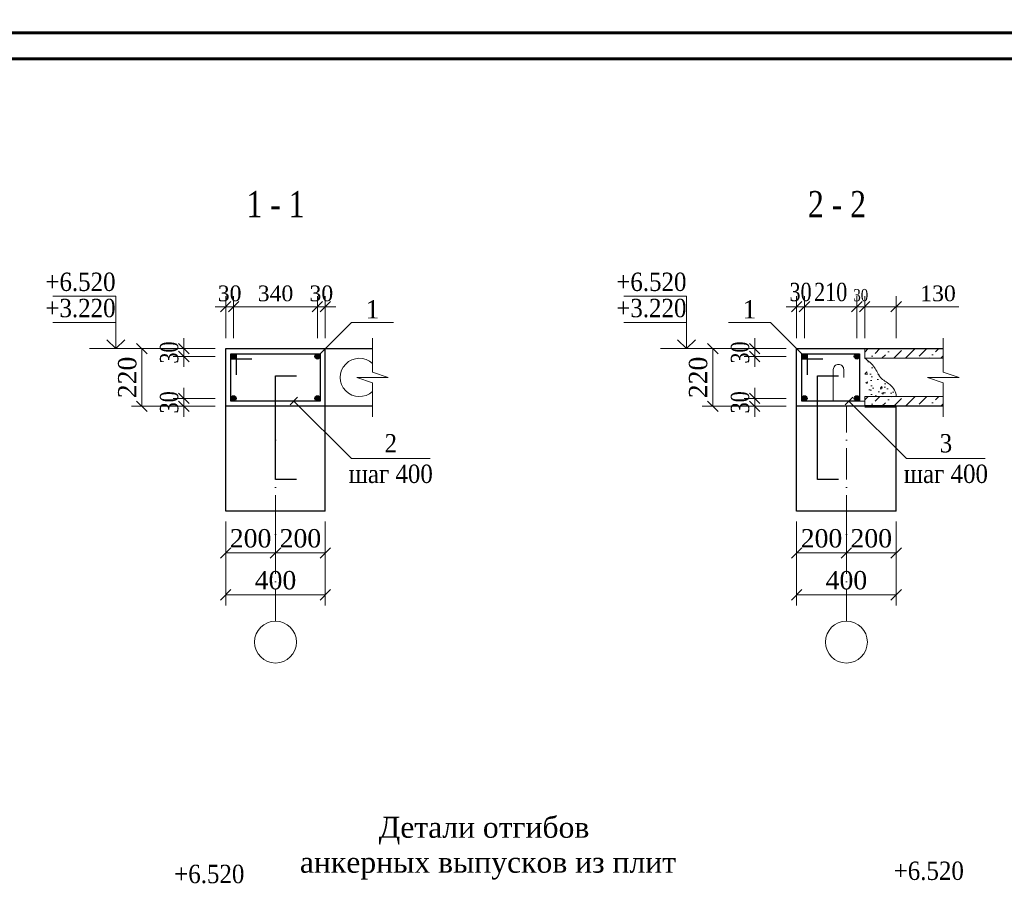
# Model space of a CAD drawing. Header units: millimetres. Extents: x 2063114 to 14983986, y -126020516 to 213791.
# Tile 488 of 656: x 2323577 to 2342369, y -651941 to -635441. Entities that reach past the tile are written whole.
import ezdxf

# ---------------------------------------------------------------- set-up
doc = ezdxf.new("R2010")
doc.units = ezdxf.units.MM
for name, pattern in [('ACAD_ISO04W100', [30, 24, -3, 0, -3]), ('ACAD_ISO10W100', [18, 12, -3, 0, -3]), ('HIDDEN', [0.375, 0.25, -0.125])]:
    doc.linetypes.add(name, pattern=pattern)
doc.layers.get('Defpoints').update_dxf_attribs({"color": 6, "lineweight": 35})
doc.layers.add('_print', color=6, linetype='Continuous', lineweight=60, plot=False)
for name, color, linetype, lineweight in [('оси', 22, 'ACAD_ISO04W100', 13), ('план', 7, 'Continuous', 20), ('Текст', 7, 'Continuous', 15), ('Фундаменты', 252, 'Continuous', 25)]:
    doc.layers.add(name, color=color, linetype=linetype, lineweight=lineweight)
doc.styles.add('seviyorum', font='times.ttf')
doc.styles.add('standart QQL', font='times.ttf', dxfattribs={"height": 300})
doc.styles.add('TIMES', font='times.ttf')
doc.styles.add('TIMES NEW', font='times.ttf', dxfattribs={"height": 200})
doc.styles.add('Times New Roman', font='times.ttf')
doc.dimstyles.new('100$0', dxfattribs={"dimtxt": 300, "dimasz": 200, "dimexe": 200, "dimexo": 200, "dimgap": 100, "dimtad": 1, "dimtxsty": 'seviyorum', "dimblk": 'OBLIQUE', "dimcen": -200, "dimclrd": 256, "dimclre": 256, "dimclrt": 256, "dimadec": 0, "dimazin": 0, "dimtfac": 1, "dimtmove": 0, "dimatfit": 1, "dimldrblk": 'OPEN90', "dimfxl": 1, "dimlwd": -1, "dimlwe": -1, "dimarcsym": 0})

# ---------------------------------------------------------------- blocks, each defined once
blk = doc.blocks.new('_Oblique')
at = {"color": 0, "linetype": 'ByBlock', "lineweight": -2}
blk.add_line((-0.5, -0.5), (0.5, 0.5), dxfattribs=at)
blk = doc.blocks.new('*D1376')
at = {"layer": 'Defpoints', "color": 0, "linetype": 'Continuous', "lineweight": 30, "transparency": 16777216}
for p in [(2329259, -640918), (2327659, -641718), (2329259, -641718)]:
    blk.add_point(p, dxfattribs=at)
at = {"layer": 'план', "linetype": 'Continuous', "transparency": 16777216}
for p, q in [((2327659, -641518), (2327659, -640718)), ((2329259, -641518), (2329259, -640718)), ((2327659, -640918), (2329259, -640918))]:
    blk.add_line(p, q, dxfattribs=at)
at = {"layer": 'план', "linetype": 'Continuous', "transparency": 16777216, "xscale": 200, "yscale": 200, "zscale": 200, "rotation": 180}
blk.add_blockref('_Oblique', (2327659, -640918), dxfattribs=at)
at = {"layer": 'план', "linetype": 'Continuous', "transparency": 16777216, "xscale": 200, "yscale": 200, "zscale": 200}
blk.add_blockref('_Oblique', (2329259, -640918), dxfattribs=at)
at = {"layer": 'план', "linetype": 'Continuous', "lineweight": 30, "transparency": 16777216, "insert": (2328459, -640666), "char_height": 300, "attachment_point": 5, "style": 'standart QQL'}
blk.add_mtext('340', dxfattribs=at)
blk = doc.blocks.new('_Open90')
at = {"color": 0, "linetype": 'ByBlock', "lineweight": -2}
for p, q in [((0, 0), (-1, 0)), ((-0.5, 0.5), (0, 0)), ((0, 0), (-0.5, -0.5))]:
    blk.add_line(p, q, dxfattribs=at)
blk = doc.blocks.new('*D1377')
at = {"layer": 'Defpoints', "color": 0, "linetype": 'Continuous', "lineweight": 30, "transparency": 16777216}
for p in [(2327509, -640918), (2327509, -641718), (2327659, -641718)]:
    blk.add_point(p, dxfattribs=at)
at = {"layer": 'план', "linetype": 'Continuous', "transparency": 16777216}
for p, q in [((2327509, -641518), (2327509, -640718)), ((2327659, -641518), (2327659, -640718)), ((2327509, -640918), (2327309, -640918)), ((2327659, -640918), (2327509, -640918)), ((2327659, -640918), (2327859, -640918))]:
    blk.add_line(p, q, dxfattribs=at)
at = {"layer": 'план', "linetype": 'Continuous', "transparency": 16777216, "xscale": 200, "yscale": 200, "zscale": 200}
blk.add_blockref('_Oblique', (2327509, -640918), dxfattribs=at)
at = {"layer": 'план', "linetype": 'Continuous', "transparency": 16777216, "xscale": 200, "yscale": 200, "zscale": 200, "rotation": 180}
blk.add_blockref('_Oblique', (2327659, -640918), dxfattribs=at)
at = {"layer": 'план', "linetype": 'Continuous', "lineweight": 30, "transparency": 16777216, "insert": (2327584, -640666), "char_height": 300, "attachment_point": 5, "style": 'standart QQL'}
blk.add_mtext('30', dxfattribs=at)
blk = doc.blocks.new('*D1378')
at = {"layer": 'Defpoints', "color": 0, "linetype": 'Continuous', "lineweight": 30, "transparency": 16777216}
for p in [(2329259, -640918), (2329259, -641718), (2329409, -641718)]:
    blk.add_point(p, dxfattribs=at)
at = {"layer": 'план', "linetype": 'Continuous', "transparency": 16777216}
for p, q in [((2329259, -641518), (2329259, -640718)), ((2329409, -641518), (2329409, -640718)), ((2329259, -640918), (2329059, -640918)), ((2329409, -640918), (2329259, -640918)), ((2329409, -640918), (2329609, -640918))]:
    blk.add_line(p, q, dxfattribs=at)
at = {"layer": 'план', "linetype": 'Continuous', "transparency": 16777216, "xscale": 200, "yscale": 200, "zscale": 200}
blk.add_blockref('_Oblique', (2329259, -640918), dxfattribs=at)
at = {"layer": 'план', "linetype": 'Continuous', "transparency": 16777216, "xscale": 200, "yscale": 200, "zscale": 200, "rotation": 180}
blk.add_blockref('_Oblique', (2329409, -640918), dxfattribs=at)
at = {"layer": 'план', "linetype": 'Continuous', "lineweight": 30, "transparency": 16777216, "insert": (2329334, -640666), "char_height": 300, "attachment_point": 5, "style": 'standart QQL'}
blk.add_mtext('30', dxfattribs=at)
blk = doc.blocks.new('*D1379')
at = {"layer": 'Defpoints', "color": 0, "linetype": 'Continuous', "lineweight": 30, "transparency": 16777216}
for p in [(2327509, -642668), (2326709, -642818), (2327509, -642818)]:
    blk.add_point(p, dxfattribs=at)
at = {"layer": 'план', "linetype": 'Continuous', "transparency": 16777216}
for p, q in [((2326709, -642668), (2326709, -642468)), ((2327309, -642668), (2326509, -642668)), ((2326709, -642668), (2326709, -642818)), ((2327309, -642818), (2326509, -642818)), ((2326709, -642818), (2326709, -643018))]:
    blk.add_line(p, q, dxfattribs=at)
at = {"layer": 'план', "linetype": 'Continuous', "transparency": 16777216, "xscale": 200, "yscale": 200, "zscale": 200}
for p, rotation in [((2326709, -642668), 270), ((2326709, -642818), 90)]:
    blk.add_blockref('_Oblique', p, dxfattribs=dict(at, rotation=rotation))
at = {"layer": 'план', "linetype": 'Continuous', "lineweight": 30, "transparency": 16777216, "insert": (2326431, -642743), "char_height": 300, "attachment_point": 5, "rotation": 90, "style": 'standart QQL'}
blk.add_mtext('{\\H1.16667x;\\W0.8;30}', dxfattribs=at)
blk = doc.blocks.new('*D1380')
at = {"layer": 'Defpoints', "color": 0, "linetype": 'Continuous', "lineweight": 30, "transparency": 16777216}
for p in [(2327509, -641718), (2326709, -641868), (2327509, -641868)]:
    blk.add_point(p, dxfattribs=at)
at = {"layer": 'план', "linetype": 'Continuous', "transparency": 16777216}
for p, q in [((2326709, -641718), (2326709, -641518)), ((2327309, -641718), (2326509, -641718)), ((2326709, -641718), (2326709, -641868)), ((2327309, -641868), (2326509, -641868)), ((2326709, -641868), (2326709, -642068))]:
    blk.add_line(p, q, dxfattribs=at)
at = {"layer": 'план', "linetype": 'Continuous', "transparency": 16777216, "xscale": 200, "yscale": 200, "zscale": 200}
for p, rotation in [((2326709, -641718), 270), ((2326709, -641868), 90)]:
    blk.add_blockref('_Oblique', p, dxfattribs=dict(at, rotation=rotation))
at = {"layer": 'план', "linetype": 'Continuous', "lineweight": 30, "transparency": 16777216, "insert": (2326431, -641793), "char_height": 300, "attachment_point": 5, "rotation": 90, "style": 'standart QQL'}
blk.add_mtext('{\\H1.16667x;\\W0.8;30}', dxfattribs=at)
blk = doc.blocks.new('*D1381')
at = {"layer": 'Defpoints', "color": 0, "linetype": 'Continuous', "lineweight": 30, "transparency": 16777216}
for p in [(2326709, -641718), (2325909, -642818), (2326709, -642818)]:
    blk.add_point(p, dxfattribs=at)
at = {"layer": 'план', "linetype": 'Continuous', "transparency": 16777216}
for p, q in [((2326509, -641718), (2325709, -641718)), ((2325909, -641718), (2325909, -642818)), ((2326509, -642818), (2325709, -642818))]:
    blk.add_line(p, q, dxfattribs=at)
at = {"layer": 'план', "linetype": 'Continuous', "transparency": 16777216, "xscale": 200, "yscale": 200, "zscale": 200}
for p, rotation in [((2325909, -641718), 90), ((2325909, -642818), 270)]:
    blk.add_blockref('_Oblique', p, dxfattribs=dict(at, rotation=rotation))
at = {"layer": 'план', "linetype": 'Continuous', "lineweight": 30, "transparency": 16777216, "insert": (2325631, -642268), "char_height": 300, "attachment_point": 5, "rotation": 90, "style": 'standart QQL'}
blk.add_mtext('{\\H1.16667x;220}', dxfattribs=at)
blk = doc.blocks.new('*D1364')
at = {"layer": 'Defpoints', "color": 0, "linetype": 'Continuous', "lineweight": 30, "transparency": 16777216}
for p in [(2339555, -640918), (2338555, -641718), (2339555, -641718)]:
    blk.add_point(p, dxfattribs=at)
at = {"layer": 'план', "linetype": 'Continuous', "transparency": 16777216}
for p, q in [((2338555, -641518), (2338555, -640718)), ((2339555, -641518), (2339555, -640718)), ((2338555, -640918), (2339555, -640918))]:
    blk.add_line(p, q, dxfattribs=at)
at = {"layer": 'план', "linetype": 'Continuous', "transparency": 16777216, "xscale": 200, "yscale": 200, "zscale": 200, "rotation": 180}
blk.add_blockref('_Oblique', (2338555, -640918), dxfattribs=at)
at = {"layer": 'план', "linetype": 'Continuous', "transparency": 16777216, "xscale": 200, "yscale": 200, "zscale": 200}
blk.add_blockref('_Oblique', (2339555, -640918), dxfattribs=at)
at = {"layer": 'план', "linetype": 'Continuous', "lineweight": 30, "transparency": 16777216, "insert": (2339055, -640640), "char_height": 300, "attachment_point": 5, "style": 'standart QQL'}
blk.add_mtext('{\\H1.16667x;\\W0.8;210}', dxfattribs=at)
blk = doc.blocks.new('*D1365')
at = {"layer": 'Defpoints', "color": 0, "linetype": 'Continuous', "lineweight": 30, "transparency": 16777216}
for p in [(2338405, -640918), (2338405, -641718), (2338555, -641718)]:
    blk.add_point(p, dxfattribs=at)
at = {"layer": 'план', "linetype": 'Continuous', "transparency": 16777216}
for p, q in [((2338405, -641518), (2338405, -640718)), ((2338555, -641518), (2338555, -640718)), ((2338405, -640918), (2338205, -640918)), ((2338555, -640918), (2338405, -640918)), ((2338555, -640918), (2338755, -640918))]:
    blk.add_line(p, q, dxfattribs=at)
at = {"layer": 'план', "linetype": 'Continuous', "transparency": 16777216, "xscale": 200, "yscale": 200, "zscale": 200}
blk.add_blockref('_Oblique', (2338405, -640918), dxfattribs=at)
at = {"layer": 'план', "linetype": 'Continuous', "transparency": 16777216, "xscale": 200, "yscale": 200, "zscale": 200, "rotation": 180}
blk.add_blockref('_Oblique', (2338555, -640918), dxfattribs=at)
at = {"layer": 'план', "linetype": 'Continuous', "lineweight": 30, "transparency": 16777216, "insert": (2338480, -640640), "char_height": 300, "attachment_point": 5, "style": 'standart QQL'}
blk.add_mtext('{\\H1.16667x;\\W0.8;30}', dxfattribs=at)
blk = doc.blocks.new('*D1366')
at = {"layer": 'Defpoints', "color": 0, "linetype": 'Continuous', "lineweight": 30, "transparency": 16777216}
for p in [(2339555, -640918), (2339555, -641718), (2339705, -641718)]:
    blk.add_point(p, dxfattribs=at)
at = {"layer": 'план', "linetype": 'Continuous', "transparency": 16777216}
for p, q in [((2339555, -641518), (2339555, -640718)), ((2339705, -641518), (2339705, -640718)), ((2339555, -640918), (2339355, -640918)), ((2339705, -640918), (2339555, -640918)), ((2339705, -640918), (2339905, -640918))]:
    blk.add_line(p, q, dxfattribs=at)
at = {"layer": 'план', "linetype": 'Continuous', "transparency": 16777216, "xscale": 200, "yscale": 200, "zscale": 200}
blk.add_blockref('_Oblique', (2339555, -640918), dxfattribs=at)
at = {"layer": 'план', "linetype": 'Continuous', "transparency": 16777216, "xscale": 200, "yscale": 200, "zscale": 200, "rotation": 180}
blk.add_blockref('_Oblique', (2339705, -640918), dxfattribs=at)
at = {"layer": 'план', "linetype": 'Continuous', "lineweight": 30, "transparency": 16777216, "insert": (2339630, -640699), "char_height": 200, "attachment_point": 5, "style": 'TIMES NEW'}
blk.add_mtext('{\\H1.16667x;\\W0.8;30}', dxfattribs=at)
blk = doc.blocks.new('*D1367')
at = {"layer": 'Defpoints', "color": 0, "linetype": 'Continuous', "lineweight": 30, "transparency": 16777216}
for p in [(2339705, -640918), (2339705, -641718), (2340305, -641718)]:
    blk.add_point(p, dxfattribs=at)
at = {"layer": 'план', "linetype": 'Continuous', "transparency": 16777216}
for p, q in [((2339705, -641518), (2339705, -640718)), ((2340305, -641518), (2340305, -640718)), ((2339705, -640918), (2339505, -640918)), ((2339705, -640918), (2340305, -640918)), ((2340305, -640918), (2341501, -640918))]:
    blk.add_line(p, q, dxfattribs=at)
at = {"layer": 'план', "linetype": 'Continuous', "transparency": 16777216, "xscale": 200, "yscale": 200, "zscale": 200}
blk.add_blockref('_Oblique', (2339705, -640918), dxfattribs=at)
at = {"layer": 'план', "linetype": 'Continuous', "transparency": 16777216, "xscale": 200, "yscale": 200, "zscale": 200, "rotation": 180}
blk.add_blockref('_Oblique', (2340305, -640918), dxfattribs=at)
at = {"layer": 'план', "linetype": 'Continuous', "lineweight": 30, "transparency": 16777216, "insert": (2341103, -640666), "char_height": 300, "attachment_point": 5, "style": 'standart QQL'}
blk.add_mtext('130', dxfattribs=at)
blk = doc.blocks.new('*D1389')
at = {"layer": 'Defpoints', "color": 0, "linetype": 'Continuous', "lineweight": 30, "transparency": 16777216}
for p in [(2327509, -644818), (2328459, -644818), (2328459, -645618)]:
    blk.add_point(p, dxfattribs=at)
at = {"layer": 'план', "linetype": 'Continuous', "transparency": 16777216}
for p, q in [((2327509, -645018), (2327509, -645818)), ((2328459, -645018), (2328459, -645818)), ((2327509, -645618), (2328459, -645618))]:
    blk.add_line(p, q, dxfattribs=at)
at = {"layer": 'план', "linetype": 'Continuous', "transparency": 16777216, "xscale": 200, "yscale": 200, "zscale": 200, "rotation": 180}
blk.add_blockref('_Oblique', (2327509, -645618), dxfattribs=at)
at = {"layer": 'план', "linetype": 'Continuous', "transparency": 16777216, "xscale": 200, "yscale": 200, "zscale": 200}
blk.add_blockref('_Oblique', (2328459, -645618), dxfattribs=at)
at = {"layer": 'план', "linetype": 'Continuous', "lineweight": 30, "transparency": 16777216, "insert": (2327984, -645340), "char_height": 300, "attachment_point": 5, "style": 'standart QQL'}
blk.add_mtext('{\\H1.16667x;200}', dxfattribs=at)
blk = doc.blocks.new('*D1390')
at = {"layer": 'Defpoints', "color": 0, "linetype": 'Continuous', "lineweight": 30, "transparency": 16777216}
for p in [(2328459, -644818), (2329409, -644818), (2328459, -645618)]:
    blk.add_point(p, dxfattribs=at)
at = {"layer": 'план', "linetype": 'Continuous', "transparency": 16777216}
for p, q in [((2328459, -645018), (2328459, -645818)), ((2329409, -645018), (2329409, -645818)), ((2329409, -645618), (2328459, -645618))]:
    blk.add_line(p, q, dxfattribs=at)
at = {"layer": 'план', "linetype": 'Continuous', "transparency": 16777216, "xscale": 200, "yscale": 200, "zscale": 200, "rotation": 180}
blk.add_blockref('_Oblique', (2328459, -645618), dxfattribs=at)
at = {"layer": 'план', "linetype": 'Continuous', "transparency": 16777216, "xscale": 200, "yscale": 200, "zscale": 200}
blk.add_blockref('_Oblique', (2329409, -645618), dxfattribs=at)
at = {"layer": 'план', "linetype": 'Continuous', "lineweight": 30, "transparency": 16777216, "insert": (2328934, -645340), "char_height": 300, "attachment_point": 5, "style": 'standart QQL'}
blk.add_mtext('{\\H1.16667x;200}', dxfattribs=at)
blk = doc.blocks.new('*D1391')
at = {"layer": 'Defpoints', "color": 0, "linetype": 'Continuous', "lineweight": 30, "transparency": 16777216}
for p in [(2327509, -645618), (2329409, -645618), (2327509, -646418)]:
    blk.add_point(p, dxfattribs=at)
at = {"layer": 'план', "linetype": 'Continuous', "transparency": 16777216}
for p, q in [((2327509, -645818), (2327509, -646618)), ((2329409, -645818), (2329409, -646618)), ((2329409, -646418), (2327509, -646418))]:
    blk.add_line(p, q, dxfattribs=at)
at = {"layer": 'план', "linetype": 'Continuous', "transparency": 16777216, "xscale": 200, "yscale": 200, "zscale": 200, "rotation": 180}
blk.add_blockref('_Oblique', (2327509, -646418), dxfattribs=at)
at = {"layer": 'план', "linetype": 'Continuous', "transparency": 16777216, "xscale": 200, "yscale": 200, "zscale": 200}
blk.add_blockref('_Oblique', (2329409, -646418), dxfattribs=at)
at = {"layer": 'план', "linetype": 'Continuous', "lineweight": 30, "transparency": 16777216, "insert": (2328459, -646140), "char_height": 300, "attachment_point": 5, "style": 'standart QQL'}
blk.add_mtext('{\\H1.16667x;400}', dxfattribs=at)
blk = doc.blocks.new('*D1392')
at = {"layer": 'Defpoints', "color": 0, "linetype": 'Continuous', "lineweight": 30, "transparency": 16777216}
for p in [(2338405, -644818), (2339355, -644818), (2339355, -645618)]:
    blk.add_point(p, dxfattribs=at)
at = {"layer": 'план', "linetype": 'Continuous', "transparency": 16777216}
for p, q in [((2338405, -645018), (2338405, -645818)), ((2339355, -645018), (2339355, -645818)), ((2338405, -645618), (2339355, -645618))]:
    blk.add_line(p, q, dxfattribs=at)
at = {"layer": 'план', "linetype": 'Continuous', "transparency": 16777216, "xscale": 200, "yscale": 200, "zscale": 200, "rotation": 180}
blk.add_blockref('_Oblique', (2338405, -645618), dxfattribs=at)
at = {"layer": 'план', "linetype": 'Continuous', "transparency": 16777216, "xscale": 200, "yscale": 200, "zscale": 200}
blk.add_blockref('_Oblique', (2339355, -645618), dxfattribs=at)
at = {"layer": 'план', "linetype": 'Continuous', "lineweight": 30, "transparency": 16777216, "insert": (2338880, -645340), "char_height": 300, "attachment_point": 5, "style": 'standart QQL'}
blk.add_mtext('{\\H1.16667x;200}', dxfattribs=at)
blk = doc.blocks.new('*D1393')
at = {"layer": 'Defpoints', "color": 0, "linetype": 'Continuous', "lineweight": 30, "transparency": 16777216}
for p in [(2339355, -644818), (2340305, -644818), (2339355, -645618)]:
    blk.add_point(p, dxfattribs=at)
at = {"layer": 'план', "linetype": 'Continuous', "transparency": 16777216}
for p, q in [((2339355, -645018), (2339355, -645818)), ((2340305, -645018), (2340305, -645818)), ((2340305, -645618), (2339355, -645618))]:
    blk.add_line(p, q, dxfattribs=at)
at = {"layer": 'план', "linetype": 'Continuous', "transparency": 16777216, "xscale": 200, "yscale": 200, "zscale": 200, "rotation": 180}
blk.add_blockref('_Oblique', (2339355, -645618), dxfattribs=at)
at = {"layer": 'план', "linetype": 'Continuous', "transparency": 16777216, "xscale": 200, "yscale": 200, "zscale": 200}
blk.add_blockref('_Oblique', (2340305, -645618), dxfattribs=at)
at = {"layer": 'план', "linetype": 'Continuous', "lineweight": 30, "transparency": 16777216, "insert": (2339830, -645340), "char_height": 300, "attachment_point": 5, "style": 'standart QQL'}
blk.add_mtext('{\\H1.16667x;200}', dxfattribs=at)
blk = doc.blocks.new('*D1394')
at = {"layer": 'Defpoints', "color": 0, "linetype": 'Continuous', "lineweight": 30, "transparency": 16777216}
for p in [(2338405, -645618), (2340305, -645618), (2338405, -646418)]:
    blk.add_point(p, dxfattribs=at)
at = {"layer": 'план', "linetype": 'Continuous', "transparency": 16777216}
for p, q in [((2338405, -645818), (2338405, -646618)), ((2340305, -645818), (2340305, -646618)), ((2340305, -646418), (2338405, -646418))]:
    blk.add_line(p, q, dxfattribs=at)
at = {"layer": 'план', "linetype": 'Continuous', "transparency": 16777216, "xscale": 200, "yscale": 200, "zscale": 200, "rotation": 180}
blk.add_blockref('_Oblique', (2338405, -646418), dxfattribs=at)
at = {"layer": 'план', "linetype": 'Continuous', "transparency": 16777216, "xscale": 200, "yscale": 200, "zscale": 200}
blk.add_blockref('_Oblique', (2340305, -646418), dxfattribs=at)
at = {"layer": 'план', "linetype": 'Continuous', "lineweight": 30, "transparency": 16777216, "insert": (2339355, -646140), "char_height": 300, "attachment_point": 5, "style": 'standart QQL'}
blk.add_mtext('{\\H1.16667x;400}', dxfattribs=at)
blk = doc.blocks.new('*D1404')
at = {"layer": 'Defpoints', "color": 0, "linetype": 'Continuous', "lineweight": 30, "transparency": 16777216}
for p in [(2338405, -642668), (2337605, -642818), (2338405, -642818)]:
    blk.add_point(p, dxfattribs=at)
at = {"layer": 'план', "linetype": 'Continuous', "transparency": 16777216}
for p, q in [((2337605, -642668), (2337605, -642468)), ((2338205, -642668), (2337405, -642668)), ((2337605, -642668), (2337605, -642818)), ((2338205, -642818), (2337405, -642818)), ((2337605, -642818), (2337605, -643018))]:
    blk.add_line(p, q, dxfattribs=at)
at = {"layer": 'план', "linetype": 'Continuous', "transparency": 16777216, "xscale": 200, "yscale": 200, "zscale": 200}
for p, rotation in [((2337605, -642668), 270), ((2337605, -642818), 90)]:
    blk.add_blockref('_Oblique', p, dxfattribs=dict(at, rotation=rotation))
at = {"layer": 'план', "linetype": 'Continuous', "lineweight": 30, "transparency": 16777216, "insert": (2337327, -642743), "char_height": 300, "attachment_point": 5, "rotation": 90, "style": 'standart QQL'}
blk.add_mtext('{\\H1.16667x;\\W0.8;30}', dxfattribs=at)
blk = doc.blocks.new('*D1405')
at = {"layer": 'Defpoints', "color": 0, "linetype": 'Continuous', "lineweight": 30, "transparency": 16777216}
for p in [(2338405, -641718), (2337605, -641868), (2338405, -641868)]:
    blk.add_point(p, dxfattribs=at)
at = {"layer": 'план', "linetype": 'Continuous', "transparency": 16777216}
for p, q in [((2337605, -641718), (2337605, -641518)), ((2338205, -641718), (2337405, -641718)), ((2337605, -641718), (2337605, -641868)), ((2338205, -641868), (2337405, -641868)), ((2337605, -641868), (2337605, -642068))]:
    blk.add_line(p, q, dxfattribs=at)
at = {"layer": 'план', "linetype": 'Continuous', "transparency": 16777216, "xscale": 200, "yscale": 200, "zscale": 200}
for p, rotation in [((2337605, -641718), 270), ((2337605, -641868), 90)]:
    blk.add_blockref('_Oblique', p, dxfattribs=dict(at, rotation=rotation))
at = {"layer": 'план', "linetype": 'Continuous', "lineweight": 30, "transparency": 16777216, "insert": (2337327, -641793), "char_height": 300, "attachment_point": 5, "rotation": 90, "style": 'standart QQL'}
blk.add_mtext('{\\H1.16667x;\\W0.8;30}', dxfattribs=at)
blk = doc.blocks.new('*D1406')
at = {"layer": 'Defpoints', "color": 0, "linetype": 'Continuous', "lineweight": 30, "transparency": 16777216}
for p in [(2337605, -641718), (2336805, -642818), (2337605, -642818)]:
    blk.add_point(p, dxfattribs=at)
at = {"layer": 'план', "linetype": 'Continuous', "transparency": 16777216}
for p, q in [((2337405, -641718), (2336605, -641718)), ((2336805, -641718), (2336805, -642818)), ((2337405, -642818), (2336605, -642818))]:
    blk.add_line(p, q, dxfattribs=at)
at = {"layer": 'план', "linetype": 'Continuous', "transparency": 16777216, "xscale": 200, "yscale": 200, "zscale": 200}
for p, rotation in [((2336805, -641718), 90), ((2336805, -642818), 270)]:
    blk.add_blockref('_Oblique', p, dxfattribs=dict(at, rotation=rotation))
at = {"layer": 'план', "linetype": 'Continuous', "lineweight": 30, "transparency": 16777216, "insert": (2336527, -642268), "char_height": 300, "attachment_point": 5, "rotation": 90, "style": 'standart QQL'}
blk.add_mtext('{\\H1.16667x;220}', dxfattribs=at)
blk = doc.blocks.new('*U1590')
at = {"color": 0, "ltscale": 25}
blk.add_lwpolyline([(-59400, 42000), (0, 42000), (0, 0), (-59400, 0)], close=True, dxfattribs=at)
at = {"color": 0, "lineweight": 60, "ltscale": 25}
blk.add_lwpolyline([(-57400, 41500), (-500, 41500), (-500, 500), (-57400, 500)], close=True, dxfattribs=at)

msp = doc.modelspace()

# ---------------------------------------------------------------- hatches: boundary and pattern name
at = {"layer": 'Фундаменты', "linetype": 'Continuous', "lineweight": 20}
h = msp.add_hatch(dxfattribs=at)
h.set_pattern_fill('ANSI36', scale=50)
h.set_pattern_definition([(45, (2254955.67, -774127.66), (84.1899, 308.6963), [396.875, -79.375, 0, -79.375])])
h.paths.add_polyline_path([(2341204.65378, -641903.0966), (2341204.65378, -641718.0966), (2339704.65378, -641718.0966), (2339704.65378, -641903.0966)])
at = {"layer": 'Фундаменты', "linetype": 'Continuous', "lineweight": 30}
h = msp.add_hatch(color=222, dxfattribs=at)
h.dxf.hatch_style = 1
h.paths.add_polyline_path([(2327608.90893, -641868.0966, 1), (2327708.90893, -641868.0966, 1)])
h = msp.add_hatch(color=222, dxfattribs=at)
h.dxf.hatch_style = 1
h.paths.add_polyline_path([(2329308.90893, -641868.0966, -1), (2329208.90893, -641868.0966, -1)])
h = msp.add_hatch(color=222, dxfattribs=at)
h.dxf.hatch_style = 1
h.paths.add_polyline_path([(2338504.65378, -641868.0966, 1), (2338604.65378, -641868.0966, 1)])
h = msp.add_hatch(color=222, dxfattribs=at)
h.dxf.hatch_style = 1
h.paths.add_polyline_path([(2339604.65378, -641868.0966, -1), (2339504.65378, -641868.0966, -1)])
at = {"layer": 'Фундаменты', "linetype": 'Continuous', "lineweight": 20}
h = msp.add_hatch(dxfattribs=at)
h.set_pattern_fill('AR-CONC', scale=2)
h.set_pattern_definition([(50, (2254955.67, -774127.66), (364.36934, -31.87817), [38.1, -419.1]), (355, (2254955.67, -774127.66), (-70.4868, 382.1137), [30.48, -335.2812]), (100.45144, (2254986.03, -774130.32), (293.8825, 350.2355), [32.38, -356.1805]), (46.1842, (2254955.67, -774026.06), (542.1581, -84.0847), [57.15, -628.65]), (96.63556, (2255000.85, -774033.07), (474.8083, 494.8522), [48.57, -534.2712]), (351.18415, (2254955.67, -774026.06), (474.8083, 494.8522), [45.72, -502.9195]), (21, (2255006.47, -774051.46), (303.2288, -204.5304), [38.1, -419.1]), (326, (2255006.47, -774051.46), (123.6041, 368.3759), [30.48, -335.28]), (71.45144, (2255031.74, -774068.5), (426.8328, 163.8455), [32.38, -356.1799]), (37.5, (2254955.67, -774127.66), (6.17721, 169.11008), [0, -331.216, 0, -340.36, 0, -336.55]), (7.5, (2254955.67, -774127.66), (133.63933, 200.36115), [0, -194.056, 0, -323.596, 0, -128.27]), (327.5, (2254842.39, -774127.66), (271.18119, -11.45749), [0, -127, 0, -396.24, 0, -525.78]), (317.5, (2254791.59, -774127.66), (296.25836, 50.85298), [0, -165.1, 0, -263.144, 0, -373.38])])
edge = h.paths.add_edge_path()
edge.add_spline(control_points=[(2340304.65378, -642633.0966), (2340308.67504, -642547.75318), (2340205.85946, -642389.67904), (2339982.28629, -642292.14793), (2339904.70476, -642050.49991), (2339774.13861, -641954.29502), (2339704.65378, -641903.0966)], knot_values=[0, 0, 0, 0, 256.6272820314, 483.9519954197, 707.3091750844, 961.3956551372, 961.3956551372, 961.3956551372, 961.3956551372], degree=3, periodic=0)
edge.add_line((2339704.65378, -641903.0966), (2339704.65378, -642633.0966))
edge.add_line((2339704.65378, -642633.0966), (2340304.65378, -642633.0966))
at = {"layer": 'Фундаменты', "linetype": 'Continuous', "lineweight": 30}
h = msp.add_hatch(color=222, dxfattribs=at)
h.dxf.hatch_style = 1
h.paths.add_polyline_path([(2327608.90893, -642668.0966, -1), (2327708.90893, -642668.0966, -1)])
h = msp.add_hatch(color=222, dxfattribs=at)
h.dxf.hatch_style = 1
h.paths.add_polyline_path([(2329308.90893, -642668.0966, 1), (2329208.90893, -642668.0966, 1)])
h = msp.add_hatch(color=222, dxfattribs=at)
h.dxf.hatch_style = 1
h.paths.add_polyline_path([(2338504.65378, -642668.0966, -1), (2338604.65378, -642668.0966, -1)])
h = msp.add_hatch(color=222, dxfattribs=at)
h.dxf.hatch_style = 1
h.paths.add_polyline_path([(2339604.65378, -642668.0966, 1), (2339504.65378, -642668.0966, 1)])
at = {"layer": 'Фундаменты', "linetype": 'Continuous', "lineweight": 20}
h = msp.add_hatch(dxfattribs=at)
h.set_pattern_fill('ANSI36', scale=50)
h.set_pattern_definition([(45, (2254955.67, -775042.66), (84.1899, 308.6963), [396.875, -79.375, 0, -79.375])])
h.paths.add_polyline_path([(2341204.65378, -642818.0966), (2341204.65378, -642633.0966), (2339704.65378, -642633.0966), (2339704.65378, -642818.0966)])

# ---------------------------------------------------------------- linework, layer by layer
at = {"layer": '_print', "ltscale": 100}
for points in [[(2379792.08613, -635691.31434), (2320392.08613, -635691.31434), (2320392.08613, -593691.31434), (2379792.08613, -593691.31434)], [(2379792.08613, -677691.31434), (2320392.08613, -677691.31434), (2320392.08613, -635691.31434), (2379792.08613, -635691.31434)]]:
    msp.add_lwpolyline(points, close=True, dxfattribs=at)
at = {"layer": 'план', "color": 7, "linetype": 'Continuous', "lineweight": 20}
for points in [[(2324208.90893, -641218.09679), (2325408.90893, -641218.09679), (2325408.90881, -641718.09673), (2325236.89748, -641547.3342), (2325408.90881, -641718.09673), (2325580.92038, -641547.3342), (2325408.90893, -641718.09685), (2324908.90893, -641718.0966), (2325908.90893, -641718.0966)], [(2335104.65378, -641218.09679), (2336304.65378, -641218.09679), (2336304.65365, -641718.09673), (2336132.64233, -641547.3342), (2336304.65365, -641718.09673), (2336476.66523, -641547.3342), (2336304.65378, -641718.09685), (2335804.65378, -641718.0966), (2336804.65378, -641718.0966)]]:
    msp.add_lwpolyline(points, dxfattribs=at)
at = {"layer": 'Текст', "color": 4, "linetype": 'ACAD_ISO10W100', "lineweight": 15, "ltscale": 50}
for p, q in [((2328458.90893, -646918.0966), (2328458.90893, -642818.0966)), ((2339354.65378, -646918.0966), (2339354.65378, -642818.0966))]:
    msp.add_line(p, q, dxfattribs=at)
at = {"layer": 'Текст', "color": 241, "lineweight": 30}
msp.add_lwpolyline([(2328008.90893, -641918.0966), (2327608.90893, -641918.0966), (2327608.90893, -641818.0966), (2329308.90893, -641818.0966), (2329308.90893, -642718.0966), (2327608.90893, -642718.0966), (2327608.90893, -641818.0966), (2327708.90893, -641818.0966), (2327708.90893, -642218.0966)], dxfattribs=at)
at = {"layer": 'Текст', "color": 30, "lineweight": 30}
msp.add_lwpolyline([(2338904.65378, -641918.0966), (2338504.65378, -641918.0966), (2338504.65378, -641818.0966), (2339604.65378, -641818.0966), (2339604.65378, -642718.0966), (2338504.65378, -642718.0966), (2338504.65378, -641818.0966), (2338604.65378, -641818.0966), (2338604.65378, -642218.0966)], dxfattribs=at)
at = {"layer": 'Фундаменты', "color": 7, "linetype": 'Continuous', "lineweight": 30}
for p, q in [((2327508.90893, -641718.0966), (2330308.90893, -641718.0966)), ((2327508.90893, -644818.0966), (2327508.90893, -641718.0966)), ((2329408.90893, -644818.0966), (2329408.90893, -641718.0966)), ((2338404.65378, -641718.0966), (2341204.65378, -641718.0966)), ((2338404.65378, -644818.0966), (2338404.65378, -641718.0966)), ((2328879.61961, -642647.38593), (2328738.19825, -642788.80728)), ((2339475.36446, -642647.38593), (2339333.9431, -642788.80728)), ((2330308.90893, -642818.0966), (2327508.90893, -642818.0966)), ((2341204.65378, -642818.0966), (2338404.65378, -642818.0966)), ((2340304.65378, -644818.0966), (2340304.65378, -642818.0966)), ((2329408.90893, -644818.0966), (2327508.90893, -644818.0966)), ((2340304.65378, -644818.0966), (2338404.65378, -644818.0966))]:
    msp.add_line(p, q, dxfattribs=at)
at = {"layer": 'Фундаменты', "color": 7, "linetype": 'Continuous', "lineweight": 20}
for p, q in [((2339704.65378, -641903.0966), (2339704.65378, -641718.0966)), ((2339704.65378, -641903.0966), (2341204.65378, -641903.0966)), ((2341204.65378, -642633.0966), (2339704.65378, -642633.0966)), ((2339704.65378, -642818.0966), (2339704.65378, -642633.0966))]:
    msp.add_line(p, q, dxfattribs=at)
for points in [[(2325408.90956, -641718.09623), (2325408.90956, -640718.09623), (2324208.90956, -640718.09623)], [(2336304.65441, -641718.09623), (2336304.65441, -640718.09623), (2335104.65441, -640718.09623)], [(2330708.90893, -641218.0966), (2329908.90893, -641218.0966), (2329258.90893, -641868.0966)], [(2337104.65378, -641218.0966), (2337904.65378, -641218.0966), (2338554.65378, -641868.0966)], [(2330308.90893, -643018.0966), (2330308.90893, -642368.0966), (2330008.90893, -642268.0966), (2330608.90893, -642268.0966), (2330308.90893, -642168.0966), (2330308.90893, -641518.0966)], [(2341204.65378, -643018.0966), (2341204.65378, -642368.0966), (2340904.65378, -642268.0966), (2341504.65378, -642268.0966), (2341204.65378, -642168.0966), (2341204.65378, -641518.0966)], [(2331408.90893, -643818.0966), (2329908.90893, -643818.0966), (2328808.90893, -642718.0966)], [(2342004.65378, -643818.0966), (2340504.65378, -643818.0966), (2339404.65378, -642718.0966)]]:
    msp.add_lwpolyline(points, dxfattribs=at)
msp.add_lwpolyline([(2339704.65378, -642718.0966), (2339104.65378, -642718.0966), (2339104.65378, -642118.0966, -0.4142135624), (2339204.65378, -642018.0966, -0.4142135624), (2339304.65378, -642118.0966), (2339304.65378, -642268.0966)], format="xyb", dxfattribs=at)
at = {"layer": 'Фундаменты', "color": 7, "linetype": 'HIDDEN', "lineweight": 30, "ltscale": 50}
for points in [[(2328858.90893, -644218.0966), (2328458.90893, -644218.0966), (2328458.90893, -642238.0966), (2328858.90893, -642238.0966)], [(2339204.65378, -644218.0966), (2338804.65378, -644218.0966), (2338804.65378, -642238.0966), (2339204.65378, -642238.0966)]]:
    msp.add_lwpolyline(points, dxfattribs=at)
at = {"layer": 'Фундаменты', "color": 7, "linetype": 'Continuous', "lineweight": 50, "const_width": 50}
msp.add_lwpolyline([(2339704.65378, -642818.0966), (2340304.65378, -642818.0966)], dxfattribs=at)
at = {"layer": 'Фундаменты', "color": 222, "linetype": 'Continuous', "lineweight": 30}
for centre in [(2327658.90893, -641868.0966), (2329258.90893, -641868.0966), (2338554.65378, -641868.0966), (2339554.65378, -641868.0966), (2327658.90893, -642668.0966), (2329258.90893, -642668.0966), (2338554.65378, -642668.0966), (2339554.65378, -642668.0966)]:
    msp.add_circle(centre, 50, dxfattribs=at)
at = {"layer": 'Фундаменты', "color": 7, "linetype": 'Continuous', "lineweight": 20}
for centre in [(2328458.90893, -647318.0966), (2339354.65378, -647318.0966)]:
    msp.add_circle(centre, 400, dxfattribs=at)
msp.add_arc((2330058.90893, -642268.0966), 365, 46.769779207, 313.230220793, dxfattribs=at)
msp.add_open_spline([(2339704.65378, -641903.0966), (2339774.13861, -641954.29502), (2339904.70476, -642050.49991), (2339982.28629, -642292.14793), (2340205.85946, -642389.67904), (2340308.67504, -642547.75318), (2340304.65378, -642633.0966)], degree=3, knots=[0, 0, 0, 0, 254.0864800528, 477.4436597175, 704.7683731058, 961.3956551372, 961.3956551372, 961.3956551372, 961.3956551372], dxfattribs=at)

# ---------------------------------------------------------------- block references
for p in [(2379792.08613, -635691.31434), (2379792.08613, -677691.31434)]:
    msp.add_blockref('*U1590', p)

# ---------------------------------------------------------------- texts
at = {"layer": 'оси', "color": 7, "linetype": 'ByBlock', "lineweight": 30, "style": 'TIMES NEW', "width": 0.9}
for s, p in [('+6.520', (2324067.57216, -640618.09641)), ('+6.520', (2334963.31701, -640618.09641)), ('+3.220', (2324067.57216, -641118.09679)), ('+3.220', (2334963.31701, -641118.09679)), ('+6.520', (2340257.86717, -651857.11034)), ('+6.520', (2326526.02051, -651918.01196))]:
    msp.add_text(s, height=350, dxfattribs=at).set_placement(p)
at = {"layer": 'оси', "color": 7, "linetype": 'ByBlock', "lineweight": 30, "char_height": 350, "attachment_point": 5, "style": 'TIMES NEW'}
for s, insert in [('1', (2330308.90893, -640968.0966)), ('1', (2337504.65378, -640968.0966)), ('{\\W0.9;3\\Pшаг 400}', (2341254.65378, -643818.0966))]:
    msp.add_mtext(s, dxfattribs=dict(at, insert=insert))
at = {"layer": 'Фундаменты', "color": 7, "linetype": 'Continuous', "lineweight": 30, "attachment_point": 5}
for s, insert, char_height, style in [('{\\W0.8;1 - 1}', (2328458.90893, -638960.65627), 500, 'Times New Roman'), ('{\\W0.8;2 - 2}', (2339175.60702, -638960.65627), 500, 'Times New Roman'), ('{\\W0.9;2\\Pшаг 400}', (2330658.90893, -643818.0966), 350, 'TIMES NEW')]:
    msp.add_mtext(s, dxfattribs=dict(at, insert=insert, char_height=char_height, style=style))
at = {"layer": 'Фундаменты', "color": 7, "linetype": 'Continuous', "lineweight": 5, "insert": (2332438.95713, -651252.29114), "char_height": 400, "attachment_point": 5, "style": 'TIMES'}
msp.add_mtext('Детали отгибов\\P анкерных выпусков из плит', dxfattribs=at)

# ---------------------------------------------------------------- dimensions: what is measured, and where the dimension line sits
at = {"layer": 'план', "color": 7, "linetype": 'Continuous', "lineweight": 30}
for base, p1, p2, text, override, picture, middle in [((2327508.90893, -640918.0966), (2327658.90893, -641718.0966), (2327508.90893, -641718.0966), '30', {"dimtxt": 350, "dimtxsty": 'standart QQL'}, '*D1377', (2327583.90893, -640918.0966)), ((2329258.90893, -640918.0966), (2329408.90893, -641718.0966), (2329258.90893, -641718.0966), '30', {"dimtxt": 350, "dimtxsty": 'standart QQL'}, '*D1378', (2329333.90893, -640918.0966)), ((2338404.65378, -640918.0966), (2338554.65378, -641718.0966), (2338404.65378, -641718.0966), '{\\H1.16667x;\\W0.8;30}', {"dimtxt": 350, "dimtxsty": 'standart QQL'}, '*D1365', (2338479.65378, -640918.0966)), ((2339554.65378, -640918.0966), (2339704.65378, -641718.0966), (2339554.65378, -641718.0966), '{\\H1.16667x;\\W0.8;30}', {"dimtxt": 300, "dimtxsty": 'TIMES NEW'}, '*D1366', (2339629.65378, -640918.0966)), ((2339704.65378, -640918.0966), (2340304.65378, -641718.0966), (2339704.65378, -641718.0966), '130', {"dimtxt": 350, "dimtxsty": 'standart QQL'}, '*D1367', (2341103.03157, -640918.0966))]:
    dim = msp.add_linear_dim(base=base, p1=p1, p2=p2, text=text, dimstyle='100$0', override=override, dxfattribs=at)
    dim.commit()
    dim.dimension.update_dxf_attribs({"geometry": picture, "text_midpoint": middle, "dimtype": 160})
for base, p1, p2, text, picture, middle in [((2329258.90893, -640918.0966), (2327658.90893, -641718.0966), (2329258.90893, -641718.0966), '340', '*D1376', (2328458.90893, -640665.50107)), ((2339554.65378, -640918.0966), (2338554.65378, -641718.0966), (2339554.65378, -641718.0966), '{\\H1.16667x;\\W0.8;210}', '*D1364', (2339054.65378, -640640.06798)), ((2328458.90893, -645618.0966), (2327508.90893, -644818.0966), (2328458.90893, -644818.0966), '{\\H1.16667x;200}', '*D1389', (2327983.90893, -645340.06798)), ((2339354.65378, -645618.0966), (2338404.65378, -644818.0966), (2339354.65378, -644818.0966), '{\\H1.16667x;200}', '*D1392', (2338879.65378, -645340.06798))]:
    dim = msp.add_linear_dim(base=base, p1=p1, p2=p2, text=text, dimstyle='100$0', override={"dimtxt": 350, "dimtxsty": 'standart QQL'}, dxfattribs=at)
    dim.commit()
    dim.dimension.update_dxf_attribs({"geometry": picture, "text_midpoint": middle})
for base, p1, p2, text, picture, middle in [((2326708.90893, -641868.0966), (2327508.90893, -641718.0966), (2327508.90893, -641868.0966), '{\\H1.16667x;\\W0.8;30}', '*D1380', (2326708.90893, -641793.0966)), ((2337604.65378, -641868.0966), (2338404.65378, -641718.0966), (2338404.65378, -641868.0966), '{\\H1.16667x;\\W0.8;30}', '*D1405', (2337604.65378, -641793.0966)), ((2325908.90893, -642818.0966), (2326708.90893, -641718.0966), (2326708.90893, -642818.0966), '{\\H1.16667x;220}', '*D1381', (2325908.90893, -642268.0966)), ((2336804.65378, -642818.0966), (2337604.65378, -641718.0966), (2337604.65378, -642818.0966), '{\\H1.16667x;220}', '*D1406', (2336804.65378, -642268.0966)), ((2326708.90893, -642818.0966), (2327508.90893, -642668.0966), (2327508.90893, -642818.0966), '{\\H1.16667x;\\W0.8;30}', '*D1379', (2326708.90893, -642743.0966)), ((2337604.65378, -642818.0966), (2338404.65378, -642668.0966), (2338404.65378, -642818.0966), '{\\H1.16667x;\\W0.8;30}', '*D1404', (2337604.65378, -642743.0966))]:
    dim = msp.add_linear_dim(base=base, p1=p1, p2=p2, angle=90, text=text, dimstyle='100$0', override={"dimtxt": 350, "dimtxsty": 'standart QQL'}, dxfattribs=at)
    dim.commit()
    dim.dimension.update_dxf_attribs({"geometry": picture, "text_midpoint": middle, "dimtype": 160})
for base, p1, p2, text, picture, middle in [((2328458.90893, -645618.0966), (2329408.90893, -644818.0966), (2328458.90893, -644818.0966), '{\\H1.16667x;200}', '*D1390', (2328933.90893, -645340.06798)), ((2339354.65378, -645618.0966), (2340304.65378, -644818.0966), (2339354.65378, -644818.0966), '{\\H1.16667x;200}', '*D1393', (2339829.65378, -645340.06798)), ((2327508.90893, -646418.0966), (2329408.90893, -645618.0966), (2327508.90893, -645618.0966), '{\\H1.16667x;400}', '*D1391', (2328458.90893, -646140.06798)), ((2338404.65378, -646418.0966), (2340304.65378, -645618.0966), (2338404.65378, -645618.0966), '{\\H1.16667x;400}', '*D1394', (2339354.65378, -646140.06798))]:
    dim = msp.add_linear_dim(base=base, p1=p1, p2=p2, angle=180, text=text, dimstyle='100$0', override={"dimtxt": 350, "dimtxsty": 'standart QQL'}, dxfattribs=at)
    dim.commit()
    dim.dimension.update_dxf_attribs({"geometry": picture, "text_midpoint": middle})

doc.saveas('drawing.dxf')
